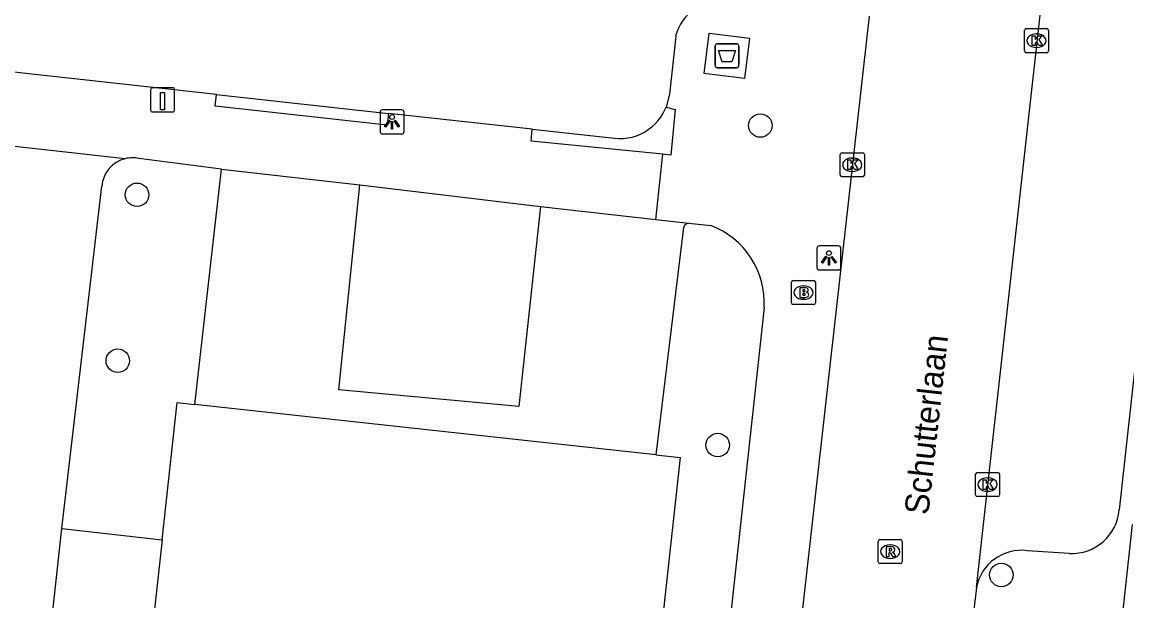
# Model space of a CAD drawing. Extents: x 161928 to 163055, y 386475 to 387428.
# Drawn here: x 162644.35 to 162690.3, y 387027.17 to 387051.25 of the extents above; entities that cross this region are included whole.
import ezdxf

# ---------------------------------------------------------------- set-up
doc = ezdxf.new("R2010")
doc.units = 0
for name, color, linetype in [('IMGEO_Afval_apart_plaats', 7, 'Continuous'), ('IMGEO_Boom', 7, 'Continuous'), ('IMGEO_Brandkraan', 7, 'Continuous'), ('IMGEO_Kolk', 7, 'Continuous'), ('IMGEO_Laadpaal', 7, 'Continuous'), ('IMGEO_Lichtpunt', 7, 'Continuous'), ('IMGEO_Openbare_ruimte_label', 7, 'Continuous'), ('IMGEO_Pand', 7, 'Continuous'), ('IMGEO_Rijbaan_lokaal_open', 7, 'Continuous'), ('IMGEO_Rioolput', 7, 'Continuous'), ('IMGEO_Voetpad_gesloten', 7, 'Continuous'), ('IMGEO_Voetpad_open', 7, 'Continuous')]:
    doc.layers.add(name, color=color, linetype=linetype)

msp = doc.modelspace()

# ---------------------------------------------------------------- linework, layer by layer
at = {"layer": 'IMGEO_Afval_apart_plaats'}
for p, q in [((162673.273, 387050.348), (162674.063, 387050.348)), ((162674.063, 387050.348), (162673.273, 387050.348)), ((162673.173, 387049.448), (162673.173, 387050.248)), ((162673.173, 387050.248), (162673.173, 387049.448)), ((162674.163, 387050.248), (162674.163, 387049.448)), ((162674.163, 387049.448), (162674.163, 387050.248)), ((162674.063, 387049.348), (162673.273, 387049.348)), ((162673.273, 387049.348), (162674.063, 387049.348))]:
    msp.add_line(p, q, dxfattribs=at)
msp.add_lwpolyline([(162673.316, 387050.062), (162674.02, 387050.062), (162673.871, 387049.592), (162673.465, 387049.592), (162673.316, 387050.062)], dxfattribs=at)
for centre, start, end in [((162673.273, 387050.248), 90, 180), ((162673.273, 387050.248), 90, 180), ((162674.063, 387050.248), 0, 90), ((162674.063, 387050.248), 360, 90), ((162673.273, 387049.448), 180, 270), ((162673.273, 387049.448), 180, 270), ((162674.063, 387049.448), 270, 0), ((162674.063, 387049.448), 270, 0)]:
    msp.add_arc(centre, 0.1, start, end, dxfattribs=at)
at = {"layer": 'IMGEO_Boom'}
for centre in [(162675.054, 387046.944), (162649.134, 387044.065), (162648.334, 387037.162), (162673.283, 387033.655), (162685.078, 387028.255)]:
    msp.add_circle(centre, 0.489, dxfattribs=at)
at = {"layer": 'IMGEO_Brandkraan'}
for p, q in [((162676.348, 387039.572), (162676.348, 387040.424)), ((162676.423, 387040.498), (162677.275, 387040.498)), ((162676.836, 387040.278), (162676.861, 387040.278)), ((162677.349, 387040.424), (162677.349, 387039.572)), ((162676.859, 387039.718), (162676.834, 387039.718)), ((162677.275, 387039.498), (162676.423, 387039.498))]:
    msp.add_line(p, q, dxfattribs=at)
for points in [[(162676.348, 387039.572), (162676.348, 387040.424)], [(162676.423, 387040.498), (162677.275, 387040.498)], [(162676.696, 387040.198), (162676.696, 387039.798), (162676.909, 387039.798)], [(162676.927, 387040.198), (162676.696, 387040.198)], [(162677.349, 387040.424), (162677.349, 387039.572)], [(162676.875, 387040.117), (162676.821, 387040.117), (162676.821, 387040.041)], [(162676.821, 387040.041), (162676.874, 387040.041)], [(162676.883, 387039.965), (162676.821, 387039.965), (162676.821, 387039.884)], [(162676.821, 387039.884), (162676.883, 387039.884)], [(162677.275, 387039.498), (162676.423, 387039.498)]]:
    msp.add_lwpolyline(points, dxfattribs=at)
for centre, radius, start, end in [((162676.425, 387040.422), 0.0765, 91.552, 178.448), ((162676.425, 387040.422), 0.0765, 91.552, 178.448), ((162676.931, 387040.053), 0.145, 59.4692, 91.5367), ((162676.956, 387040.1), 0.0922, 285.5137, 58.1501), ((162677.273, 387040.422), 0.0765, 1.552, 88.448), ((162677.273, 387040.422), 0.0765, 1.552, 88.448), ((162676.876, 387040.079), 0.0379, 267.8285, 90.9355), ((162676.884, 387039.924), 0.0404, 269.8759, 90.5077), ((162676.915, 387040.049), 0.251, 268.6676, 293.5347), ((162676.961, 387039.908), 0.105, 301.3115, 78.989), ((162676.425, 387039.574), 0.0765, 181.552, 268.448), ((162676.425, 387039.574), 0.0765, 181.552, 268.448), ((162677.273, 387039.574), 0.0765, 271.552, 358.448), ((162677.273, 387039.574), 0.0765, 271.552, 358.448)]:
    msp.add_arc(centre, radius, start, end, dxfattribs=at)
for centre, major_axis, ratio, start_param, end_param in [((162676.835, 387039.998), (-0.387, 0.002), 0.722429, 4.712389, 7.853982), ((162676.86, 387039.998), (-0.39, 0.002), 0.717154, 1.570796, 4.712389)]:
    msp.add_ellipse(centre, major_axis=major_axis, ratio=ratio, start_param=start_param, end_param=end_param, dxfattribs=at)
at = {"layer": 'IMGEO_Kolk'}
for p, q in [((162686.039, 387050.047), (162686.039, 387050.899)), ((162686.114, 387050.973), (162686.966, 387050.973)), ((162686.527, 387050.753), (162686.552, 387050.753)), ((162687.04, 387050.899), (162687.04, 387050.047)), ((162686.966, 387049.973), (162686.114, 387049.973)), ((162686.55, 387050.193), (162686.525, 387050.193)), ((162678.379, 387044.887), (162678.379, 387045.739)), ((162678.454, 387045.813), (162679.306, 387045.813)), ((162679.38, 387045.739), (162679.38, 387044.887)), ((162678.867, 387045.593), (162678.892, 387045.593)), ((162679.306, 387044.813), (162678.454, 387044.813)), ((162678.89, 387045.033), (162678.865, 387045.033)), ((162684.005, 387031.588), (162684.005, 387032.44)), ((162684.08, 387032.514), (162684.932, 387032.514)), ((162685.006, 387032.44), (162685.006, 387031.588)), ((162684.493, 387032.294), (162684.518, 387032.294)), ((162684.932, 387031.514), (162684.08, 387031.514)), ((162684.516, 387031.734), (162684.491, 387031.734))]:
    msp.add_line(p, q, dxfattribs=at)
for points in [[(162686.039, 387050.047), (162686.039, 387050.899)], [(162686.114, 387050.973), (162686.966, 387050.973)], [(162687.04, 387050.899), (162687.04, 387050.047)], [(162686.36, 387050.673), (162686.483, 387050.673), (162686.483, 387050.522), (162686.613, 387050.673), (162686.777, 387050.673), (162686.631, 387050.522), (162686.784, 387050.273), (162686.632, 387050.273), (162686.547, 387050.437), (162686.483, 387050.37), (162686.483, 387050.273), (162686.36, 387050.273), (162686.36, 387050.673)], [(162686.966, 387049.973), (162686.114, 387049.973)], [(162678.379, 387044.887), (162678.379, 387045.739)], [(162678.454, 387045.813), (162679.306, 387045.813)], [(162679.38, 387045.739), (162679.38, 387044.887)], [(162678.7, 387045.513), (162678.823, 387045.513), (162678.823, 387045.362), (162678.953, 387045.513), (162679.117, 387045.513), (162678.971, 387045.362), (162679.124, 387045.113), (162678.972, 387045.113), (162678.887, 387045.277), (162678.823, 387045.21), (162678.823, 387045.113), (162678.7, 387045.113), (162678.7, 387045.513)], [(162679.306, 387044.813), (162678.454, 387044.813)], [(162684.005, 387031.588), (162684.005, 387032.44)], [(162684.08, 387032.514), (162684.932, 387032.514)], [(162685.006, 387032.44), (162685.006, 387031.588)], [(162684.326, 387032.214), (162684.449, 387032.214), (162684.449, 387032.063), (162684.579, 387032.214), (162684.743, 387032.214), (162684.597, 387032.063), (162684.75, 387031.814), (162684.598, 387031.814), (162684.513, 387031.978), (162684.449, 387031.911), (162684.449, 387031.814), (162684.326, 387031.814), (162684.326, 387032.214)], [(162684.932, 387031.514), (162684.08, 387031.514)]]:
    msp.add_lwpolyline(points, dxfattribs=at)
for centre, start, end in [((162686.116, 387050.897), 91.552, 178.448), ((162686.116, 387050.897), 91.552, 178.448), ((162686.964, 387050.897), 1.552, 88.448), ((162686.964, 387050.897), 1.552, 88.448), ((162686.116, 387050.049), 181.552, 268.448), ((162686.116, 387050.049), 181.552, 268.448), ((162686.964, 387050.049), 271.552, 358.448), ((162686.964, 387050.049), 271.552, 358.448), ((162678.456, 387045.737), 91.552, 178.448), ((162678.456, 387045.737), 91.552, 178.448), ((162679.304, 387045.737), 1.552, 88.448), ((162679.304, 387045.737), 1.552, 88.448), ((162678.456, 387044.889), 181.552, 268.448), ((162678.456, 387044.889), 181.552, 268.448), ((162679.304, 387044.889), 271.552, 358.448), ((162679.304, 387044.889), 271.552, 358.448), ((162684.082, 387032.438), 91.552, 178.448), ((162684.082, 387032.438), 91.552, 178.448), ((162684.93, 387032.438), 1.552, 88.448), ((162684.93, 387032.438), 1.552, 88.448), ((162684.082, 387031.59), 181.552, 268.448), ((162684.082, 387031.59), 181.552, 268.448), ((162684.93, 387031.59), 271.552, 358.448), ((162684.93, 387031.59), 271.552, 358.448)]:
    msp.add_arc(centre, 0.0765, start, end, dxfattribs=at)
for centre, major_axis, ratio, start_param, end_param in [((162686.526, 387050.473), (-0.387, 0.002), 0.722429, 4.712389, 7.853982), ((162686.551, 387050.473), (-0.39, 0.002), 0.717154, 1.570796, 4.712389), ((162678.866, 387045.313), (-0.387, 0.002), 0.722429, 4.712389, 7.853982), ((162678.891, 387045.313), (-0.39, 0.002), 0.717154, 1.570796, 4.712389), ((162684.492, 387032.014), (-0.387, 0.002), 0.722429, 4.712389, 7.853982), ((162684.517, 387032.014), (-0.39, 0.002), 0.717154, 1.570796, 4.712389)]:
    msp.add_ellipse(centre, major_axis=major_axis, ratio=ratio, start_param=start_param, end_param=end_param, dxfattribs=at)
at = {"layer": 'IMGEO_Laadpaal'}
for p, q in [((162649.698, 387048.428), (162649.698, 387047.587)), ((162649.698, 387048.428), (162649.698, 387047.587)), ((162650.614, 387048.512), (162649.773, 387048.512)), ((162650.614, 387048.512), (162649.773, 387048.512)), ((162650.698, 387047.596), (162650.698, 387048.437)), ((162650.698, 387047.596), (162650.698, 387048.437)), ((162649.782, 387047.512), (162650.623, 387047.512)), ((162649.782, 387047.512), (162650.623, 387047.512))]:
    msp.add_line(p, q, dxfattribs=at)
msp.add_lwpolyline([(162650.113, 387048.325), (162650.273, 387048.325), (162650.273, 387047.592), (162650.113, 387047.592), (162650.113, 387048.325)], dxfattribs=at)
for centre, start, end in [((162649.776, 387048.434), 92.4484, 184.2845), ((162649.776, 387048.434), 92.4484, 184.2845), ((162650.62, 387048.434), 2.4484, 94.2845), ((162650.62, 387048.434), 2.4484, 94.2845), ((162649.776, 387047.59), 182.4484, 274.2845), ((162649.776, 387047.59), 182.4484, 274.2845), ((162650.62, 387047.59), 272.4484, 4.2845), ((162650.62, 387047.59), 272.4484, 4.2845)]:
    msp.add_arc(centre, 0.0779, start, end, dxfattribs=at)
at = {"layer": 'IMGEO_Lichtpunt'}
for p, q in [((162659.241, 387047.499), (162659.241, 387046.692)), ((162659.241, 387047.499), (162659.241, 387046.692)), ((162660.143, 387047.594), (162659.335, 387047.594)), ((162660.143, 387047.594), (162659.335, 387047.594)), ((162660.237, 387046.692), (162660.237, 387047.499)), ((162660.237, 387046.692), (162660.237, 387047.499)), ((162659.335, 387046.598), (162660.143, 387046.598)), ((162659.335, 387046.598), (162660.143, 387046.598)), ((162677.409, 387041.841), (162677.409, 387041.034)), ((162677.409, 387041.841), (162677.409, 387041.034)), ((162678.311, 387041.936), (162677.503, 387041.936)), ((162678.311, 387041.936), (162677.503, 387041.936)), ((162678.405, 387041.034), (162678.405, 387041.841)), ((162678.405, 387041.034), (162678.405, 387041.841)), ((162677.503, 387040.94), (162678.311, 387040.94)), ((162677.503, 387040.94), (162678.311, 387040.94))]:
    msp.add_line(p, q, dxfattribs=at)
for points in [[(162659.615, 387047.163), (162659.654, 387047.135), (162659.466, 387046.873), (162659.428, 387046.9), (162659.615, 387047.163)], [(162659.717, 387047.115), (162659.764, 387047.115), (162659.764, 387046.793), (162659.717, 387046.793), (162659.717, 387047.115)], [(162659.827, 387047.135), (162659.865, 387047.162), (162660.052, 387046.9), (162660.013, 387046.872), (162659.827, 387047.135)], [(162677.783, 387041.505), (162677.822, 387041.477), (162677.634, 387041.215), (162677.596, 387041.242), (162677.783, 387041.505)], [(162677.885, 387041.457), (162677.932, 387041.457), (162677.932, 387041.135), (162677.885, 387041.135), (162677.885, 387041.457)], [(162677.995, 387041.477), (162678.033, 387041.504), (162678.22, 387041.242), (162678.181, 387041.214), (162677.995, 387041.477)]]:
    msp.add_lwpolyline(points, dxfattribs=at)
for centre in [(162659.74, 387047.297), (162677.908, 387041.639)]:
    msp.add_circle(centre, 0.0994, dxfattribs=at)
for centre, start, end in [((162659.335, 387047.499), 90, 180), ((162659.335, 387047.499), 90, 180), ((162660.143, 387047.499), 0, 90), ((162660.143, 387047.499), 0, 90), ((162659.335, 387046.692), 180, 270), ((162659.335, 387046.692), 180, 270), ((162660.143, 387046.692), 270, 0), ((162660.143, 387046.692), 270, 360), ((162677.503, 387041.841), 90, 180), ((162677.503, 387041.841), 90, 180), ((162678.311, 387041.841), 0, 90), ((162678.311, 387041.841), 0, 90), ((162677.503, 387041.034), 180, 270), ((162677.503, 387041.034), 180, 270), ((162678.311, 387041.034), 270, 0), ((162678.311, 387041.034), 270, 360)]:
    msp.add_arc(centre, 0.0946, start, end, dxfattribs=at)
at = {"layer": 'IMGEO_Pand'}
for points in [[(162650.174, 387029.713), (162650.799, 387035.427), (162651.542, 387035.346)], [(162670.715, 387033.25), (162651.542, 387035.346)], [(162670.715, 387033.25), (162671.722, 387033.14), (162669.673, 387014.398), (162648.75, 387016.686), (162649.27, 387021.443)], [(162650.174, 387029.713), (162649.27, 387021.443)]]:
    msp.add_lwpolyline(points, dxfattribs=at)
at = {"layer": 'IMGEO_Rijbaan_lokaal_open'}
for points in [[(162684.038, 387027.729), (162687.209, 387056.161)], [(162679.577, 387051.491), (162673.781, 387000), (162672.867, 386991.683)], [(162684.038, 387027.729), (162683.883, 387026.348)]]:
    msp.add_lwpolyline(points, dxfattribs=at)
at = {"layer": 'IMGEO_Rioolput'}
for p, q in [((162679.955, 387028.798), (162679.955, 387029.65)), ((162680.03, 387029.724), (162680.882, 387029.724)), ((162680.956, 387029.65), (162680.956, 387028.798)), ((162680.443, 387029.504), (162680.468, 387029.504)), ((162680.882, 387028.724), (162680.03, 387028.724)), ((162680.466, 387028.944), (162680.441, 387028.944))]:
    msp.add_line(p, q, dxfattribs=at)
for points in [[(162679.955, 387028.798), (162679.955, 387029.65)], [(162680.03, 387029.724), (162680.882, 387029.724)], [(162680.956, 387029.65), (162680.956, 387028.798)], [(162680.544, 387029.422), (162680.292, 387029.424), (162680.292, 387029.024)], [(162680.292, 387029.024), (162680.416, 387029.024), (162680.416, 387029.186), (162680.427, 387029.186)], [(162680.47, 387029.343), (162680.416, 387029.343), (162680.416, 387029.262)], [(162680.416, 387029.262), (162680.468, 387029.262)], [(162680.474, 387029.157), (162680.545, 387029.024), (162680.685, 387029.024), (162680.62, 387029.15)], [(162680.882, 387028.724), (162680.03, 387028.724)]]:
    msp.add_lwpolyline(points, dxfattribs=at)
for centre, radius, start, end in [((162680.032, 387029.648), 0.0765, 91.552, 178.448), ((162680.032, 387029.648), 0.0765, 91.552, 178.448), ((162680.88, 387029.648), 0.0765, 1.552, 88.448), ((162680.88, 387029.648), 0.0765, 1.552, 88.448), ((162680.426, 387029.133), 0.0533, 26.0293, 88.6989), ((162680.452, 387029.451), 0.19, 274.7715, 282.9687), ((162680.476, 387029.247), 0.0964, 77.0061, 93.1865), ((162680.49, 387029.304), 0.0378, 276.6634, 79.6772), ((162680.543, 387029.312), 0.109, 350.3612, 89.416), ((162680.541, 387029.312), 0.112, 277.5842, 350.9817), ((162680.525, 387029.097), 0.108, 29.5134, 73.7905), ((162680.032, 387028.8), 0.0765, 181.552, 268.448), ((162680.032, 387028.8), 0.0765, 181.552, 268.448), ((162680.88, 387028.8), 0.0765, 271.552, 358.448), ((162680.88, 387028.8), 0.0765, 271.552, 358.448)]:
    msp.add_arc(centre, radius, start, end, dxfattribs=at)
for centre, major_axis, ratio, start_param, end_param in [((162680.442, 387029.224), (-0.387, 0.002), 0.722429, 4.712389, 7.853982), ((162680.467, 387029.224), (-0.39, 0.002), 0.717154, 1.570796, 4.712389)]:
    msp.add_ellipse(centre, major_axis=major_axis, ratio=ratio, start_param=start_param, end_param=end_param, dxfattribs=at)
at = {"layer": 'IMGEO_Voetpad_gesloten'}
msp.add_lwpolyline([(162672.72, 387049.104), (162672.931, 387050.788), (162674.607, 387050.578), (162674.396, 387048.894), (162672.72, 387049.104)], dxfattribs=at)
at = {"layer": 'IMGEO_Voetpad_open'}
for points in [[(162692.402, 387052.991), (162689.98, 387030.961)], [(162652.433, 387048.24), (162644.508, 387049.115), (162633.253, 387050.412), (162619.337, 387051.948)], [(162671.534, 387050.655), (162671.272, 387048.252), (162671.139, 387047.713)], [(162659.588, 387047.45), (162659.537, 387046.953), (162652.382, 387047.743), (162652.433, 387048.24)], [(162652.433, 387048.24), (162659.588, 387047.45)], [(162665.572, 387046.79), (162668.986, 387046.413), (162669.171, 387046.401), (162669.357, 387046.406), (162669.541, 387046.428), (162669.723, 387046.466), (162669.901, 387046.52), (162670.073, 387046.589), (162670.238, 387046.674), (162670.395, 387046.773), (162670.542, 387046.886), (162670.679, 387047.011), (162670.804, 387047.149), (162670.916, 387047.296), (162671.015, 387047.454), (162671.099, 387047.619), (162671.139, 387047.713)], [(162671.139, 387047.713), (162671.509, 387047.618), (162671.338, 387045.713), (162670.999, 387045.747)], [(162665.572, 387046.79), (162659.588, 387047.45)], [(162670.999, 387045.747), (162665.527, 387046.293), (162665.572, 387046.79)], [(162648.642, 387045.566), (162642.173, 387046.274)], [(162670.704, 387043.04), (162670.999, 387045.747)], [(162652.64, 387045.129), (162649.213, 387045.577)], [(162651.542, 387035.346), (162652.64, 387045.129)], [(162652.64, 387045.129), (162658.397, 387044.485)], [(162646.013, 387030.181), (162647.664, 387044.421)], [(162665.915, 387043.572), (162665.014, 387035.254), (162657.524, 387035.947), (162658.397, 387044.485)], [(162658.397, 387044.485), (162665.915, 387043.572)], [(162665.915, 387043.572), (162670.704, 387043.04)], [(162670.704, 387043.04), (162672.083, 387042.887)], [(162671.844, 387042.591), (162670.715, 387033.25)], [(162672.083, 387042.887), (162672.994, 387042.79)], [(162675.213, 387039.37), (162670.917, 387000), (162670.108, 386991.986)], [(162645.099, 387021.919), (162646.013, 387030.181)], [(162646.013, 387030.181), (162650.174, 387029.713)], [(162689.78, 387023.479), (162690.527, 387030.351)], [(162687.909, 387029.148), (162686.157, 387029.263)]]:
    msp.add_lwpolyline(points, dxfattribs=at)
for centre, radius, start, end in [((162673.486, 387050.153), 2.016, 84.572, 165.5877), ((162648.953, 387044.311), 1.293, 103.8929, 175.1026), ((162648.952, 387044.293), 1.31, 78.5122, 103.6951), ((162672.128, 387042.606), 0.285, 99.1665, 182.9964), ((162671.754, 387039.556), 3.464, 356.925, 69.0285), ((162688, 387031.134), 1.988, 267.3829, 355.0163), ((162685.911, 387027.373), 1.906, 82.5724, 169.2312)]:
    msp.add_arc(centre, radius, start, end, dxfattribs=at)

# ---------------------------------------------------------------- texts
at = {"layer": 'IMGEO_Openbare_ruimte_label'}
msp.add_text('Schutterlaan', height=1, rotation=83.6851, dxfattribs=at).set_placement((162682.039, 387030.723))

doc.saveas('drawing.dxf')
